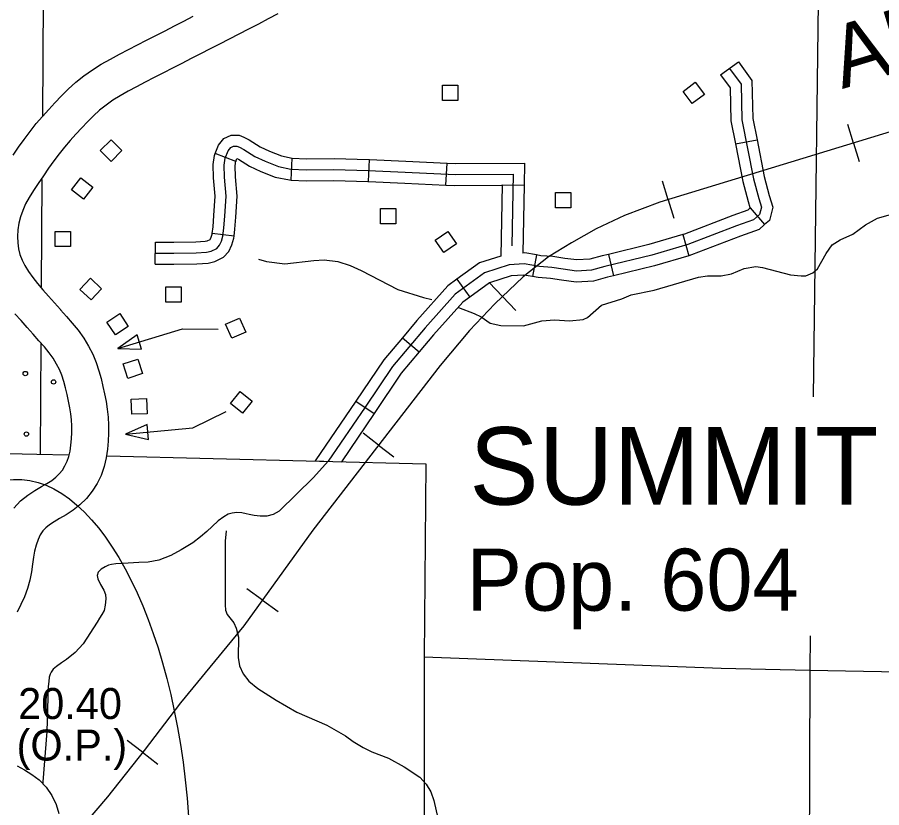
# Model space of a CAD drawing. Extents: x 1370130 to 1380143, y 377636 to 380256.
# Drawn here: x 1377392.9 to 1377557.8, y 379293.7 to 379444.4 of the extents above; entities that cross this region are included whole.
import ezdxf

# ---------------------------------------------------------------- set-up
doc = ezdxf.new("R2010")
doc.units = 0
for name, color, linetype in [('Level 10', 7, 'Continuous'), ('Level 32', 7, 'Continuous'), ('Level 34', 7, 'Continuous'), ('Level 35', 7, 'Continuous'), ('Level 40', 7, 'Continuous'), ('Level 5', 7, 'Continuous'), ('Level 56', 7, 'Continuous'), ('Level 58', 7, 'Continuous'), ('Level 6', 7, 'Continuous'), ('R_Draft', 7, 'Continuous')]:
    doc.layers.add(name, color=color, linetype=linetype)

msp = doc.modelspace()

# ---------------------------------------------------------------- linework, layer by layer
at = {"layer": 'Level 10'}
for p, q in [((1377422.88, 379442.78), (1377424.68, 379443.69)), ((1377424.68, 379443.69), (1377426.46, 379444.61)), ((1377440.75, 379444.11), (1377438.88, 379443.14)), ((1377442.59, 379445.08), (1377440.75, 379444.11)), ((1377419.31, 379440.94), (1377421.09, 379441.86)), ((1377421.09, 379441.86), (1377422.88, 379442.78)), ((1377437, 379442.18), (1377435.14, 379441.23)), ((1377438.88, 379443.14), (1377437, 379442.18)), ((1377417.56, 379440.03), (1377419.31, 379440.94)), ((1377433.3, 379440.27), (1377431.47, 379439.32)), ((1377435.14, 379441.23), (1377433.3, 379440.27)), ((1377414.1, 379438.25), (1377415.82, 379439.14)), ((1377415.82, 379439.14), (1377417.56, 379440.03)), ((1377431.47, 379439.32), (1377429.66, 379438.39)), ((1377410.65, 379436.46), (1377412.38, 379437.37)), ((1377412.38, 379437.37), (1377414.1, 379438.25)), ((1377427.87, 379437.46), (1377426.07, 379436.55)), ((1377429.66, 379438.39), (1377427.87, 379437.46)), ((1377407.23, 379434.4), (1377408.92, 379435.47)), ((1377408.92, 379435.47), (1377410.65, 379436.46)), ((1377424.29, 379435.64), (1377422.53, 379434.72)), ((1377426.07, 379436.55), (1377424.29, 379435.64)), ((1377405.61, 379433.25), (1377407.23, 379434.4)), ((1377420.77, 379433.82), (1377419.03, 379432.92)), ((1377422.53, 379434.72), (1377420.77, 379433.82)), ((1377402.63, 379430.73), (1377404.07, 379432.02)), ((1377404.07, 379432.02), (1377405.61, 379433.25)), ((1377417.3, 379432.03), (1377415.62, 379431.16)), ((1377419.03, 379432.92), (1377417.3, 379432.03)), ((1377401.31, 379429.43), (1377402.63, 379430.73)), ((1377414.02, 379430.32), (1377412.52, 379429.47)), ((1377415.62, 379431.16), (1377414.02, 379430.32)), ((1377400.07, 379428.12), (1377401.31, 379429.43)), ((1377412.52, 379429.47), (1377411.13, 379428.59)), ((1377398.9, 379426.84), (1377400.07, 379428.12)), ((1377409.83, 379427.66), (1377408.6, 379426.68)), ((1377411.13, 379428.59), (1377409.83, 379427.66)), ((1377396.52, 379424.14), (1377397.72, 379425.53)), ((1377397.72, 379425.53), (1377398.9, 379426.84)), ((1377407.43, 379425.62), (1377406.29, 379424.51)), ((1377408.6, 379426.68), (1377407.43, 379425.62)), ((1377395.33, 379422.66), (1377396.52, 379424.14)), ((1377406.29, 379424.51), (1377405.19, 379423.36)), ((1377394.2, 379421.14), (1377395.33, 379422.66)), ((1377404.09, 379422.15), (1377402.98, 379420.91)), ((1377405.19, 379423.36), (1377404.09, 379422.15)), ((1377393.13, 379419.62), (1377394.2, 379421.14)), ((1377402.98, 379420.91), (1377401.9, 379419.65)), ((1377392.11, 379418.12), (1377393.13, 379419.62)), ((1377401.9, 379419.65), (1377400.87, 379418.37)), ((1377400.87, 379418.37), (1377399.86, 379417.02)), ((1377398.88, 379415.62), (1377397.89, 379414.18)), ((1377399.86, 379417.02), (1377398.88, 379415.62)), ((1377397.89, 379414.18), (1377396.91, 379412.74)), ((1377396.91, 379412.74), (1377395.99, 379411.37)), ((1377395.99, 379411.37), (1377395.17, 379410.08)), ((1377395.17, 379410.08), (1377394.5, 379408.83)), ((1377393.95, 379407.59), (1377393.52, 379406.36)), ((1377394.5, 379408.83), (1377393.95, 379407.59)), ((1377393.52, 379406.36), (1377393.22, 379405.14)), ((1377393.22, 379405.14), (1377393.03, 379403.89)), ((1377393.03, 379403.89), (1377392.95, 379402.63)), ((1377392.95, 379402.63), (1377392.98, 379401.42)), ((1377392.98, 379401.42), (1377393.12, 379400.28)), ((1377393.12, 379400.28), (1377393.42, 379399.15)), ((1377393.42, 379399.15), (1377393.81, 379398.07)), ((1377393.81, 379398.07), (1377394.35, 379397.1)), ((1377394.35, 379397.1), (1377395.07, 379395.92)), ((1377395.07, 379395.92), (1377395.85, 379394.79)), ((1377395.85, 379394.79), (1377396.76, 379393.66)), ((1377396.76, 379393.66), (1377397.78, 379392.43)), ((1377397.78, 379392.43), (1377398.86, 379391.2)), ((1377398.86, 379391.2), (1377399.99, 379389.93)), ((1377399.99, 379389.93), (1377401.13, 379388.66)), ((1377393.62, 379386.56), (1377392.46, 379387.88)), ((1377401.13, 379388.66), (1377401.14, 379388.65)), ((1377401.14, 379388.65), (1377402.26, 379387.38)), ((1377394.77, 379385.27), (1377393.62, 379386.56)), ((1377402.26, 379387.38), (1377403.39, 379386.09)), ((1377403.39, 379386.09), (1377404.53, 379384.72)), ((1377395.91, 379384), (1377394.77, 379385.27)), ((1377404.53, 379384.72), (1377405.6, 379383.23)), ((1377397.02, 379382.74), (1377395.91, 379384)), ((1377398.07, 379381.55), (1377397.02, 379382.74)), ((1377405.6, 379383.23), (1377406.51, 379381.7)), ((1377398.98, 379380.45), (1377398.07, 379381.55)), ((1377406.51, 379381.7), (1377407.31, 379380.15)), ((1377399.74, 379379.39), (1377398.98, 379380.45)), ((1377400.39, 379378.29), (1377399.74, 379379.39)), ((1377407.31, 379380.15), (1377407.97, 379378.55)), ((1377400.95, 379377.21), (1377400.39, 379378.29)), ((1377407.97, 379378.55), (1377408.47, 379377.01)), ((1377401.39, 379376.13), (1377400.95, 379377.21)), ((1377401.77, 379374.97), (1377401.39, 379376.13)), ((1377408.47, 379377.01), (1377408.89, 379375.51)), ((1377402.12, 379373.74), (1377401.77, 379374.97)), ((1377408.89, 379375.51), (1377409.25, 379374.02)), ((1377402.42, 379372.49), (1377402.12, 379373.74)), ((1377409.25, 379374.02), (1377409.55, 379372.6)), ((1377409.55, 379372.6), (1377409.83, 379371.16)), ((1377402.69, 379371.2), (1377402.42, 379372.49)), ((1377402.93, 379369.96), (1377402.69, 379371.2)), ((1377409.83, 379371.16), (1377410.05, 379369.65)), ((1377403.11, 379368.79), (1377402.93, 379369.96)), ((1377410.05, 379369.65), (1377410.21, 379368.15)), ((1377403.22, 379367.64), (1377403.11, 379368.79)), ((1377403.28, 379366.47), (1377403.22, 379367.64)), ((1377410.21, 379368.15), (1377410.28, 379366.63)), ((1377403.28, 379365.25), (1377403.28, 379366.47)), ((1377410.28, 379366.63), (1377410.28, 379365.11)), ((1377403.23, 379364.01), (1377403.28, 379365.25)), ((1377410.28, 379365.11), (1377410.21, 379363.58)), ((1377402.97, 379361.67), (1377403.13, 379362.79)), ((1377403.13, 379362.79), (1377403.23, 379364.01)), ((1377410.21, 379363.58), (1377410.09, 379362.03)), ((1377402.73, 379360.65), (1377402.97, 379361.67)), ((1377410.09, 379362.03), (1377409.86, 379360.39)), ((1377402, 379358.87), (1377402.41, 379359.73)), ((1377402.41, 379359.73), (1377402.73, 379360.65)), ((1377409.86, 379360.39), (1377409.47, 379358.71)), ((1377400.92, 379357.35), (1377401.5, 379358.07)), ((1377401.5, 379358.07), (1377402, 379358.87)), ((1377409.47, 379358.71), (1377408.9, 379357.05)), ((1377398.57, 379355.51), (1377399.48, 379356.1)), ((1377399.48, 379356.1), (1377400.26, 379356.71)), ((1377400.26, 379356.71), (1377400.92, 379357.35)), ((1377408.9, 379357.05), (1377408.14, 379355.48)), ((1377396.25, 379354.19), (1377397.51, 379354.9)), ((1377397.51, 379354.9), (1377398.57, 379355.51)), ((1377408.14, 379355.48), (1377407.21, 379354.01)), ((1377393.52, 379352.17), (1377394.89, 379353.29)), ((1377394.89, 379353.29), (1377396.25, 379354.19)), ((1377407.21, 379354.01), (1377406.11, 379352.64)), ((1377392.25, 379350.79), (1377393.52, 379352.17)), ((1377404.86, 379351.42), (1377403.54, 379350.39)), ((1377406.11, 379352.64), (1377404.86, 379351.42)), ((1377402.23, 379349.54), (1377400.98, 379348.82)), ((1377403.54, 379350.39), (1377402.23, 379349.54)), ((1377399.91, 379348.21), (1377399.04, 379347.64)), ((1377400.98, 379348.82), (1377399.91, 379348.21)), ((1377397.76, 379346.44), (1377397.28, 379345.72)), ((1377398.34, 379347.06), (1377397.76, 379346.44)), ((1377399.04, 379347.64), (1377398.34, 379347.06)), ((1377396.86, 379344.83), (1377396.5, 379343.75)), ((1377397.28, 379345.72), (1377396.86, 379344.83)), ((1377396.5, 379343.75), (1377396.2, 379342.61)), ((1377395.98, 379341.42), (1377395.8, 379340.1)), ((1377396.2, 379342.61), (1377395.98, 379341.42)), ((1377395.8, 379340.1), (1377395.59, 379338.63)), ((1377395.59, 379338.63), (1377395.28, 379337.04)), ((1377395.28, 379337.04), (1377394.83, 379335.44)), ((1377394.83, 379335.44), (1377394.27, 379333.89)), ((1377394.27, 379333.89), (1377393.6, 379332.42)), ((1377393.6, 379332.42), (1377392.86, 379330.98)), ((1377392.86, 379301.67), (1377394.25, 379300.9)), ((1377394.25, 379300.9), (1377395.65, 379300.02)), ((1377395.65, 379300.02), (1377397.06, 379298.95)), ((1377397.06, 379298.95), (1377398.4, 379297.6)), ((1377398.4, 379297.6), (1377399.51, 379296)), ((1377399.51, 379296), (1377400.32, 379294.28)), ((1377400.32, 379294.28), (1377400.83, 379292.54))]:
    msp.add_line(p, q, dxfattribs=at)
at = {"layer": 'Level 32'}
for p, q in [((1377527.03, 379433.45), (1377530.44, 379435.91)), ((1377529.85, 379420.28), (1377533.98, 379421.08)), ((1377434.58, 379416.93), (1377430.65, 379418.42)), ((1377445.11, 379413.37), (1377445.32, 379417.57)), ((1377459.9, 379413.08), (1377460.08, 379417.28)), ((1377474.66, 379412.42), (1377474.86, 379416.62)), ((1377485.35, 379412.47), (1377489.55, 379412.4)), ((1377532.69, 379408.07), (1377535.43, 379404.88)), ((1377434.24, 379402.69), (1377430.08, 379403.21)), ((1377519.81, 379402.98), (1377520.99, 379398.95)), ((1377419.23, 379397.36), (1377419.28, 379401.56)), ((1377491.9, 379399.1), (1377491.17, 379394.96)), ((1377505.62, 379399.19), (1377506.62, 379395.11)), ((1377476.74, 379394.45), (1377479.21, 379391.06)), ((1377466.35, 379383.3), (1377469.56, 379380.59)), ((1377457.49, 379371.2), (1377460.98, 379368.86))]:
    msp.add_line(p, q, dxfattribs=at)
for points in [[(1377530.44, 379435.91), (1377533.01, 379432.34), (1377533.19, 379425.12), (1377533.98, 379421.08)], [(1377528.74, 379434.68), (1377530.93, 379431.64), (1377531.1, 379424.89), (1377533.29, 379413.58), (1377534.3, 379409.86), (1377534.81, 379408.18), (1377534.47, 379406.83), (1377533.29, 379405.81), (1377530.09, 379404.63), (1377520.81, 379401.09), (1377513.89, 379399.06), (1377504.95, 379396.87), (1377502.42, 379396.19), (1377499.55, 379396.02), (1377497.02, 379396.36), (1377494.83, 379396.7), (1377492.47, 379396.87), (1377489.6, 379397.37), (1377486.73, 379397.2), (1377482.01, 379395.68), (1377476.44, 379391.63), (1377470.7, 379385.22), (1377464.46, 379377.79), (1377459.23, 379370.03), (1377452.22, 379359.73)], [(1377527.03, 379433.45), (1377528.85, 379430.94), (1377529, 379424.66), (1377529.85, 379420.28)], [(1377430.65, 379418.42), (1377431.27, 379420.05), (1377432.3, 379421.28), (1377433.69, 379421.92), (1377435.19, 379421.92), (1377436.12, 379421.55), (1377437.13, 379421.07), (1377439.2, 379419.74), (1377441.03, 379418.89), (1377443.32, 379417.99), (1377445.35, 379417.57), (1377445.32, 379417.57)], [(1377533.98, 379421.08), (1377535.34, 379414.05), (1377536.32, 379410.44), (1377536.99, 379408.23), (1377536.35, 379405.67), (1377535.43, 379404.88)], [(1377419.26, 379399.46), (1377422.77, 379399.41), (1377427.05, 379399.51), (1377429.02, 379399.61), (1377429.86, 379399.81), (1377430.94, 379400.35), (1377431.48, 379400.94), (1377431.88, 379401.73), (1377432.12, 379402.67), (1377432.32, 379404.24), (1377432.47, 379406.46), (1377432.72, 379410.3), (1377432.42, 379413.9), (1377432.37, 379416.22), (1377432.57, 379417.55), (1377433.11, 379418.98), (1377433.6, 379419.57), (1377434.14, 379419.82), (1377434.78, 379419.82), (1377435.28, 379419.62), (1377436.11, 379419.22), (1377438.18, 379417.89), (1377440.2, 379416.96), (1377442.71, 379415.97), (1377445.08, 379415.48), (1377448.03, 379415.33), (1377453.3, 379415.38), (1377459.85, 379415.18), (1377466.9, 379414.89), (1377476.4, 379414.44), (1377487.49, 379414.49), (1377487.24, 379400.84)], [(1377529.85, 379420.28), (1377531.25, 379413.1), (1377532.29, 379409.29), (1377532.63, 379408.13), (1377532.6, 379407.98), (1377532.69, 379408.07)], [(1377430.08, 379403.21), (1377430.23, 379404.44), (1377430.37, 379406.6), (1377430.61, 379410.29), (1377430.32, 379413.79), (1377430.27, 379416.35), (1377430.52, 379418.08), (1377430.65, 379418.42)], [(1377434.58, 379416.93), (1377434.8, 379417.52), (1377435.09, 379417.38), (1377437.17, 379416.05), (1377439.38, 379415.03), (1377442.11, 379413.95), (1377444.81, 379413.39), (1377445.11, 379413.37)], [(1377445.32, 379417.57), (1377448.08, 379417.43), (1377453.33, 379417.48), (1377459.93, 379417.28), (1377460.08, 379417.28)], [(1377460.08, 379417.28), (1377466.99, 379416.99), (1377474.86, 379416.62)], [(1377434.24, 379402.69), (1377434.41, 379404.04), (1377434.56, 379406.32), (1377434.82, 379410.32), (1377434.52, 379414.01), (1377434.47, 379416.09), (1377434.61, 379417.02), (1377434.58, 379416.93)], [(1377474.86, 379416.62), (1377476.45, 379416.54), (1377489.62, 379416.6), (1377489.55, 379412.4)], [(1377445.11, 379413.37), (1377447.99, 379413.23), (1377453.28, 379413.28), (1377459.78, 379413.08), (1377459.9, 379413.08)], [(1377459.9, 379413.08), (1377466.8, 379412.79), (1377474.66, 379412.42)], [(1377474.66, 379412.42), (1377476.36, 379412.34), (1377485.35, 379412.38), (1377485.35, 379412.47)], [(1377485.35, 379412.47), (1377485.1, 379398.89)], [(1377489.55, 379412.4), (1377489.31, 379399.46)], [(1377532.69, 379408.07), (1377532.21, 379407.65), (1377529.35, 379406.6), (1377520.14, 379403.08), (1377519.81, 379402.98)], [(1377535.43, 379404.88), (1377534.37, 379403.97), (1377530.82, 379402.67), (1377521.48, 379399.09), (1377520.99, 379398.95)], [(1377419.23, 379397.36), (1377422.78, 379397.31), (1377427.13, 379397.41), (1377429.32, 379397.52), (1377430.58, 379397.82), (1377432.23, 379398.65), (1377433.23, 379399.74), (1377433.85, 379400.99), (1377434.19, 379402.27), (1377434.24, 379402.69)], [(1377419.28, 379401.56), (1377422.76, 379401.51), (1377426.97, 379401.61), (1377428.73, 379401.7), (1377429.14, 379401.8), (1377429.66, 379402.05), (1377429.74, 379402.14), (1377429.9, 379402.47), (1377430.06, 379403.06), (1377430.08, 379403.21)], [(1377519.81, 379402.98), (1377513.35, 379401.09), (1377505.62, 379399.19)], [(1377491.9, 379399.1), (1377489.72, 379399.48), (1377489.31, 379399.46)], [(1377505.62, 379399.19), (1377504.43, 379398.9), (1377502.08, 379398.28), (1377499.63, 379398.13), (1377497.32, 379398.44), (1377495.06, 379398.79), (1377492.72, 379398.95), (1377491.9, 379399.1)], [(1377485.1, 379398.89), (1377481.04, 379397.58), (1377476.74, 379394.45)], [(1377520.99, 379398.95), (1377514.44, 379397.03), (1377506.62, 379395.11)], [(1377476.74, 379394.45), (1377475.02, 379393.2), (1377469.12, 379386.6), (1377466.35, 379383.3)], [(1377491.17, 379394.96), (1377489.48, 379395.26), (1377487.12, 379395.12), (1377482.97, 379393.79), (1377479.21, 379391.06)], [(1377506.62, 379395.11), (1377505.47, 379394.83), (1377502.76, 379394.11), (1377499.47, 379393.91), (1377496.72, 379394.28), (1377494.59, 379394.61), (1377492.21, 379394.78), (1377491.17, 379394.96)], [(1377479.21, 379391.06), (1377477.86, 379390.07), (1377472.29, 379383.84), (1377469.56, 379380.59)], [(1377466.35, 379383.3), (1377462.78, 379379.06), (1377457.49, 379371.2)], [(1377469.56, 379380.59), (1377466.14, 379376.53), (1377460.98, 379368.86)], [(1377457.49, 379371.2), (1377449.72, 379359.79), (1377454.72, 379359.66)], [(1377460.98, 379368.86), (1377460.97, 379368.85), (1377454.72, 379359.66)]]:
    msp.add_lwpolyline(points, dxfattribs=at)
at = {"layer": 'Level 34'}
msp.add_lwpolyline([(1377452.22, 379359.73), (1377449.42, 379356.62), (1377442.87, 379350.21), (1377441.72, 379349.57), (1377440.49, 379349.25), (1377439.82, 379349.25), (1377439.24, 379349.26), (1377438.1, 379349.4), (1377437.11, 379349.61), (1377436.53, 379349.7), (1377435.7, 379349.92), (1377434.79, 379349.96), (1377433.87, 379349.82), (1377433.1, 379349.64), (1377432.29, 379349.11), (1377431.23, 379348.37), (1377430.07, 379347.28), (1377429.06, 379346.33), (1377427.87, 379345.31), (1377426.37, 379344.15), (1377424.15, 379342.84), (1377422.18, 379341.78), (1377419.89, 379340.9), (1377417.85, 379340.52), (1377416.09, 379340.45), (1377414.04, 379340.3), (1377412.93, 379340.22), (1377411.7, 379340.15), (1377410.88, 379340.06), (1377410.28, 379339.92), (1377409.68, 379339.6), (1377408.87, 379339.14), (1377408.31, 379338.61), (1377408.12, 379337.96), (1377408.26, 379337.29), (1377408.75, 379336.22), (1377409.41, 379335.14), (1377409.74, 379334.33), (1377409.81, 379333.52), (1377409.67, 379332.27), (1377409.46, 379331.3), (1377409.05, 379330.49), (1377408.56, 379329.8), (1377408.12, 379329.05), (1377405.44, 379324.94), (1377403.93, 379323.27), (1377402.29, 379321.93), (1377401.34, 379321.31), (1377400.36, 379320.59), (1377399.76, 379320.06), (1377399.35, 379319.52), (1377399.16, 379319.13), (1377399, 379318.55), (1377398.91, 379317.75), (1377398.79, 379316.75), (1377398.52, 379308.19), (1377397.77, 379298.59), (1377397.75, 379298.29)], dxfattribs=at)
at = {"layer": 'Level 35'}
for points in [[(1377542.39, 379395.09), (1377543.27, 379395.12), (1377544.59, 379395.68), (1377545.54, 379396.47), (1377547.17, 379399.38), (1377548.28, 379400.99), (1377549.81, 379401.95), (1377552.23, 379403.04), (1377554.69, 379404.81), (1377556.96, 379406.1), (1377561.47, 379407.35)], [(1377438.91, 379398.27), (1377440.41, 379397.82), (1377443.95, 379397.39), (1377449.43, 379398.04), (1377451.44, 379398.14), (1377454.02, 379397.84), (1377456.4, 379397.05), (1377458.47, 379396.15), (1377465.45, 379392.53), (1377470.34, 379390.97), (1377471.96, 379390.58)], [(1377508.19, 379390.73), (1377509.96, 379391.46), (1377514.33, 379392.35), (1377522.8, 379394.84), (1377524.52, 379395.09), (1377527.11, 379395.08), (1377529.12, 379395.46), (1377531.53, 379396.48), (1377533.74, 379396.89), (1377535.01, 379396.69), (1377540.35, 379395.32), (1377542.39, 379395.09)], [(1377485.1, 379385.64), (1377489.43, 379385.59), (1377492.92, 379386.54), (1377495.33, 379386.69), (1377498.22, 379386.53), (1377500.82, 379386.76), (1377501.65, 379387.14), (1377504.29, 379389.51), (1377508.19, 379390.73)], [(1377477.03, 379389.05), (1377480.01, 379387.95), (1377481.38, 379387.27), (1377483.07, 379386.1), (1377485.1, 379385.64)], [(1377432.71, 379346.45), (1377432.53, 379344.48), (1377432.55, 379332.35), (1377432.64, 379331.31), (1377432.92, 379330.51), (1377434.18, 379328.93), (1377434.63, 379327.91), (1377435.06, 379326.16), (1377435.03, 379322.29), (1377435.28, 379320.73), (1377436.01, 379319.21), (1377437.09, 379317.82), (1377438.79, 379316.4), (1377442.25, 379314.14), (1377446.22, 379311.9), (1377451.96, 379309.41), (1377455.52, 379307.36), (1377456.93, 379306.31), (1377458.87, 379305.15), (1377460.52, 379304.31), (1377463.67, 379303.08), (1377466.66, 379301.48), (1377469.7, 379299.46), (1377470.89, 379298.12), (1377471.76, 379296.67), (1377472.32, 379295.06), (1377474.48, 379285.47)]]:
    msp.add_lwpolyline(points, dxfattribs=at)
at = {"layer": 'Level 40'}
for p, q in [((1377552.38, 379420.44), (1377551.3, 379423.97)), ((1377552.38, 379420.44), (1377553.46, 379416.9)), ((1377517.03, 379409.63), (1377515.95, 379413.17)), ((1377517.03, 379409.63), (1377518.11, 379406.1)), ((1377485.44, 379391.19), (1377482.89, 379393.86)), ((1377485.44, 379391.19), (1377487.99, 379388.51)), ((1377461.81, 379362.82), (1377458.89, 379365.08)), ((1377461.81, 379362.82), (1377464.73, 379360.56)), ((1377439.65, 379333.25), (1377436.65, 379335.41)), ((1377439.65, 379333.25), (1377442.65, 379331.09)), ((1377416.79, 379304.22), (1377413.89, 379306.5)), ((1377416.79, 379304.22), (1377419.7, 379301.94))]:
    msp.add_line(p, q, dxfattribs=at)
for points in [[(1377563.97, 379423.98), (1377515.46, 379409.15), (1377508.72, 379406.64), (1377503.33, 379404.06), (1377498.61, 379401.43), (1377494.2, 379398.73), (1377489.36, 379394.93), (1377483.97, 379389.78), (1377479.14, 379384.7), (1377473.56, 379378.02), (1377449.24, 379346.57), (1377436.13, 379328.37), (1377424.01, 379313.66), (1377417.08, 379304.59), (1377410.1, 379295.7), (1377405.26, 379290.07), (1377401.58, 379285.86)], [(1377563.97, 379423.98), (1377515.46, 379409.15), (1377508.72, 379406.64), (1377503.33, 379404.06), (1377498.61, 379401.43), (1377494.2, 379398.73), (1377489.36, 379394.93), (1377483.97, 379389.78), (1377479.14, 379384.7), (1377473.56, 379378.02), (1377449.24, 379346.57), (1377436.13, 379328.37), (1377424.01, 379313.66), (1377417.08, 379304.59), (1377410.1, 379295.7), (1377405.26, 379290.07)]]:
    msp.add_lwpolyline(points, dxfattribs=at)
at = {"layer": 'Level 5'}
for points in [[(1377397.99, 379470.43), (1377397.69, 379425.59)], [(1377545.89, 379467.36), (1377544.7, 379372.02)], [(1377397.61, 379413.5), (1377397.47, 379392.98)], [(1377397.4, 379382.2), (1377397.25, 379361.08)], [(1377544.13, 379326.43), (1377544.05, 379319.85)], [(1377544.05, 379319.85), (1377527.11, 379320.23), (1377470.53, 379322.4)], [(1377544.05, 379319.85), (1377543.86, 379264.99)], [(1377619.32, 379318.64), (1377581.54, 379319.14), (1377544.05, 379319.85)]]:
    msp.add_lwpolyline(points, dxfattribs=at)
at = {"layer": 'Level 56'}
for points in [[(1377522.2, 379432.04), (1377523.95, 379429.71), (1377521.61, 379427.95), (1377519.87, 379430.29)], [(1377474.02, 379428.53), (1377474.02, 379431.45), (1377476.95, 379431.45), (1377476.95, 379428.53)], [(1377412.86, 379419), (1377410.8, 379416.94), (1377408.74, 379419.01), (1377410.8, 379421.07)], [(1377407.33, 379411.99), (1377405.51, 379409.72), (1377403.22, 379411.54), (1377405.05, 379413.82)], [(1377495.52, 379408.08), (1377495.52, 379411), (1377498.44, 379411), (1377498.44, 379408.08)], [(1377462.16, 379405.02), (1377462.16, 379407.94), (1377465.09, 379407.94), (1377465.09, 379405.02)], [(1377400.15, 379400.68), (1377400.15, 379403.59), (1377403.08, 379403.59), (1377403.08, 379400.68)], [(1377475, 379403.59), (1377476.64, 379401.18), (1377474.23, 379399.54), (1377472.59, 379401.94)], [(1377408.98, 379392.63), (1377406.98, 379390.51), (1377404.86, 379392.52), (1377406.86, 379394.64)], [(1377421.26, 379390.09), (1377421.26, 379393), (1377424.18, 379393), (1377424.18, 379390.09)], [(1377412.44, 379387.9), (1377414.06, 379385.47), (1377411.63, 379383.85), (1377410.01, 379386.28)], [(1377433.8, 379383.21), (1377432.62, 379385.88), (1377435.3, 379387.06), (1377436.47, 379384.39)], [(1377416.61, 379381.13), (1377415.77, 379383.87), (1377412.09, 379381.24)], [(1377415.87, 379379.23), (1377416.77, 379376.45), (1377413.99, 379375.55), (1377413.09, 379378.33)], [(1377433.57, 379370.76), (1377435.38, 379373.04), (1377437.67, 379371.23), (1377435.86, 379368.94)], [(1377417.56, 379371.72), (1377417.67, 379368.81), (1377414.75, 379368.7), (1377414.64, 379371.61)], [(1377417.94, 379363.89), (1377417.67, 379366.74), (1377413.54, 379364.92)]]:
    msp.add_lwpolyline(points, close=True, dxfattribs=at)
for points in [[(1377412.09, 379381.24), (1377424.43, 379385.03), (1377431.2, 379384.91)], [(1377413.54, 379364.92), (1377426.37, 379366.11), (1377432.75, 379369.21)]]:
    msp.add_lwpolyline(points, dxfattribs=at)
for centre in [(1377394.44, 379376.47), (1377399.82, 379374.87), (1377394.64, 379364.92)]:
    msp.add_circle(centre, 0.42, dxfattribs=at)
at = {"layer": 'Level 6'}
for points in [[(1377323.04, 379232.26), (1377323.08, 379326.03), (1377323.53, 379362.77), (1377396.66, 379361.09), (1377402.65, 379360.95)], [(1377410.01, 379360.77), (1377470.82, 379359.27), (1377470.53, 379322.4), (1377470.47, 379267.33), (1377543.86, 379264.99), (1377543.8, 379248.28)]]:
    msp.add_lwpolyline(points, dxfattribs=at)
at = {"layer": 'R_Draft'}
msp.add_ellipse((1377395.3, 379287.06), major_axis=(-3.12, 69.23), ratio=0.440119, dxfattribs=at)

# ---------------------------------------------------------------- texts
at = {"layer": 'Level 40'}
msp.add_text('ARKANSAS', height=11.827, rotation=16.8546, dxfattribs=at).set_placement((1377550.21, 379430.72))
at = {"layer": 'Level 58'}
for s, p in [('20.40', (1377393.07, 379310.57)), ('(O.P.)', (1377392.77, 379302.65))]:
    msp.add_text(s, height=5.914, dxfattribs=at).set_placement(p)
at = {"layer": 'Level 6'}
for s, height, p in [('SUMMIT', 14.784, (1377479.13, 379351.46)), ('Pop. 604', 11.827, (1377478.59, 379331.24))]:
    msp.add_text(s, height=height, dxfattribs=at).set_placement(p)

doc.saveas('drawing.dxf')
